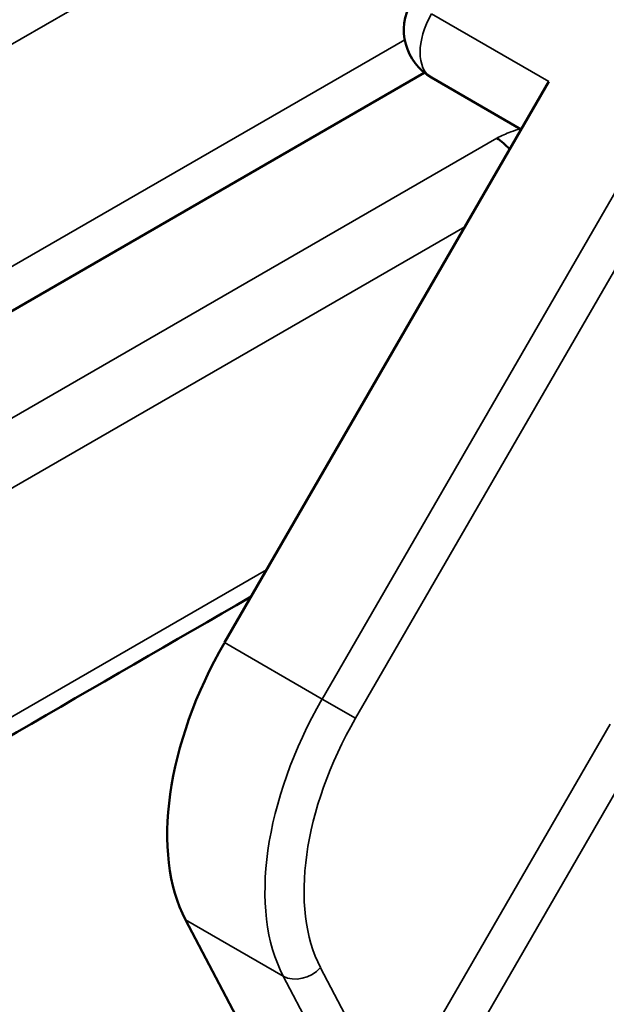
# Model space of a CAD drawing. Header units: millimetres. Extents: x 0 to 14369, y -869 to 2970.
# Tile 772 of 787: x 3860 to 3871, y 1946 to 1964. Entities that reach past the tile are written whole.
import ezdxf

# ---------------------------------------------------------------- set-up
doc = ezdxf.new("R2010")
doc.units = ezdxf.units.MM
doc.header["$LTSCALE"] = 10
doc.layers.add('Sichtbar (ISO)', color=7, linetype='Continuous', lineweight=50)
doc.layers.add('Sichtbar schmal (ISO)', color=7, linetype='Continuous', lineweight=35)

msp = doc.modelspace()

# ---------------------------------------------------------------- linework, layer by layer
at = {"layer": 'Sichtbar (ISO)'}
for p, q in [((3846.949, 1951.107), (3867.454, 1962.956)), ((3867.438, 1962.947), (3867.438, 1962.947)), ((3869.705, 1962.797), (3863.838, 1952.636)), ((3867.584, 1962.867), (3869.205, 1961.931)), ((3866.995, 1962.691), (3866.995, 1962.691)), ((3863.134, 1947.617), (3865.055, 1943.97))]:
    msp.add_line(p, q, dxfattribs=at)
msp.add_arc((3868.084, 1963.733), 1, 150, 240, dxfattribs=at)
for centre, major_axis, start_param, end_param in [((3868.738, 1961.137), (0.4, -0.693), 1.882587, 2.303923), ((3866.338, 1951.192), (-2.5, -4.33), 4.712389, 5.934119)]:
    msp.add_ellipse(centre, major_axis=major_axis, ratio=0.57735, start_param=start_param, end_param=end_param, dxfattribs=at)
msp.add_ellipse((3871.23, 1944.77), major_axis=(0.625, 1.083), ratio=0.816497, dxfattribs=at)
msp.add_open_spline([(3864.32, 1953.47), (3861.493, 1951.832), (3858.666, 1950.195), (3855.84, 1948.558)], degree=3, dxfattribs=at)
at = {"layer": 'Sichtbar schmal (ISO)'}
for p, q in [((3865.606, 1951.615), (3876.106, 1969.802)), ((3870.174, 1969.353), (3851.942, 1958.829)), ((3866.21, 1951.267), (3876.71, 1969.453)), ((3867.584, 1964.022), (3869.705, 1962.797)), ((3867.1, 1963.553), (3846.616, 1951.726)), ((3853.274, 1952.827), (3868.768, 1961.772)), ((3868.185, 1960.164), (3853.81, 1951.865)), ((3855.701, 1948.815), (3864.598, 1953.952)), ((3865.606, 1951.615), (3863.838, 1952.636)), ((3866.21, 1951.267), (3865.606, 1951.615)), ((3870.814, 1951.159), (3866.86, 1944.311)), ((3871.418, 1950.811), (3867.282, 1943.647)), ((3864.902, 1946.596), (3863.134, 1947.617)), ((3866.86, 1944.311), (3865.576, 1946.75)), ((3866.186, 1944.157), (3864.902, 1946.596))]:
    msp.add_line(p, q, dxfattribs=at)
for centre, major_axis, ratio, start_param, end_param in [((3868.084, 1963.733), (-0.5, -0.866), 0.57735, 4.712389, 6.283185), ((3868.106, 1950.172), (-2.5, -4.33), 0.57735, 4.712389, 5.934119), ((3868.46, 1949.968), (-2.25, -3.897), 0.57735, 4.712389, 5.934119), ((3865.222, 1946.954), (0.442, 0.233), 0.767256, 3.592107, 5.162903)]:
    msp.add_ellipse(centre, major_axis=major_axis, ratio=ratio, start_param=start_param, end_param=end_param, dxfattribs=at)
msp.add_open_spline([(3869.19, 1961.939), (3869.132, 1961.923), (3869.075, 1961.905), (3869.019, 1961.885), (3868.932, 1961.853), (3868.848, 1961.815), (3868.768, 1961.772)], degree=3, knots=[0.7947444, 0.7947444, 0.7947444, 0.7947444, 0.875, 0.875, 0.875, 0.9999857, 0.9999857, 0.9999857, 0.9999857], dxfattribs=at)

doc.saveas('drawing.dxf')
